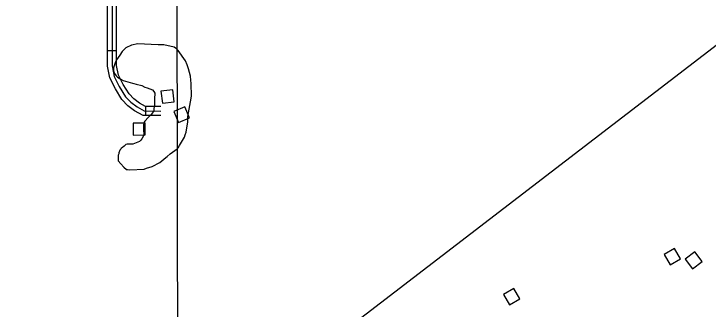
# Model space of a CAD drawing. Extents: x 3329297 to 3367176, y 649250 to 674653.
# Drawn here: x 3353911 to 3356232, y 659456 to 660442 of the extents above; entities that cross this region are included whole.
import ezdxf

# ---------------------------------------------------------------- set-up
doc = ezdxf.new("R2010")
doc.units = 0
for name, color, linetype in [('V-BLDG-OTLN', 7, 'Continuous'), ('V-GRID-MAJR', 7, 'Continuous'), ('V-ROAD-CNTR', 7, 'Continuous'), ('V-SITE-VEGE', 7, 'Continuous'), ('V-TOPO-SHOR', 7, 'Continuous')]:
    doc.layers.add(name, color=color, linetype=linetype)

msp = doc.modelspace()

# ---------------------------------------------------------------- linework, layer by layer
at = {"layer": 'V-BLDG-OTLN'}
for points in [[(3354402.4, 660183.2), (3354407.4, 660143.5), (3354447.1, 660148.5), (3354442.1, 660188.2)], [(3354445.7, 660116.1), (3354461.3, 660079.3), (3354498.1, 660094.8), (3354482.6, 660131.7)], [(3354349.4, 660077.3), (3354309.4, 660076.6), (3354310.1, 660036.6), (3354350.1, 660037.3)], [(3356105.3, 659603.3), (3356139.7, 659623.8), (3356119.2, 659658.1), (3356084.8, 659637.7)], [(3356179.8, 659590.7), (3356211.8, 659614.8), (3356187.8, 659646.7), (3356155.8, 659622.7)], [(3355568.4, 659469.8), (3355602.7, 659490.3), (3355582.3, 659524.7), (3355547.9, 659504.2)]]:
    msp.add_lwpolyline(points, close=True, dxfattribs=at)
at = {"layer": 'V-GRID-MAJR'}
msp.add_spline([(3354468.6, 654671.8), (3354456.2, 660730.1), (3354443.9, 666791.6), (3354431.5, 672853), (3354431.5, 672856)], degree=3, dxfattribs=at)
at = {"layer": 'V-ROAD-CNTR'}
for p, q in [((3354224, 660319.5), (3354254, 660319.4)), ((3354352.3, 660102.4), (3354352.4, 660132.4))]:
    msp.add_line(p, q, dxfattribs=at)
for points in [[(3354204.1, 661390), (3354219.9, 661338.7), (3354228.3, 661291), (3354235.9, 661159), (3354240.2, 660963.2), (3354238.9, 660268.4), (3354246.1, 660232.6), (3354263, 660198.8), (3354284.2, 660165.3), (3354301.6, 660146.5), (3354322.5, 660131), (3354346.7, 660117.5), (3354402.3, 660117.2)], [(3354402.3, 660102.2), (3354342.7, 660102.5), (3354314.3, 660118.4), (3354291.6, 660135.2), (3354272.2, 660156.1), (3354250, 660191.4), (3354231.8, 660227.7), (3354223.9, 660267), (3354225.2, 660963.1), (3354220.9, 661158.4), (3354213.4, 661289.2), (3354205.3, 661335.2), (3354193.8, 661372.2)], [(3354402.4, 660132.2), (3354350.6, 660132.4), (3354330.7, 660143.6), (3354311.7, 660157.7), (3354296.1, 660174.5), (3354276.1, 660206.2), (3354260.4, 660237.5), (3354253.9, 660269.9), (3354255.2, 660963.4), (3354250.9, 661159.6), (3354243.2, 661292.7), (3354234.5, 661342.3), (3354223.3, 661378.6)]]:
    msp.add_lwpolyline(points, dxfattribs=at)
at = {"layer": 'V-SITE-VEGE'}
msp.add_lwpolyline([(3354268.7, 659941.3), (3354277.9, 659930.3), (3354287.1, 659922.3), (3354290.2, 659922.3), (3354298, 659920.6), (3354346.4, 659923), (3354354.3, 659926), (3354373.1, 659932), (3354398.3, 659945.6), (3354418.8, 659962.5), (3354423.5, 659965.5), (3354433, 659974.7), (3354456.7, 659991.5), (3354459.9, 659994.6), (3354464.7, 660002.3), (3354480.7, 660030.2), (3354483.9, 660037.9), (3354487.2, 660047.2), (3354492.4, 660081.5), (3354492.6, 660098.7), (3354501.2, 660148.5), (3354504.6, 660167.1), (3354503.7, 660209.3), (3354502.3, 660220.2), (3354500.9, 660234.3), (3354495.1, 660257.8), (3354490.6, 660271.9), (3354484.5, 660284.5), (3354460.1, 660319.2), (3354454, 660325.5), (3354446.2, 660330.3), (3354412, 660338.6), (3354393.3, 660338.9), (3354369.9, 660339.2), (3354324.7, 660341.5), (3354304.3, 660337.1), (3354285.5, 660328), (3354272.8, 660315.8), (3354264.8, 660303.4), (3354253.7, 660288), (3354250.5, 660281.8), (3354243.9, 660261.6), (3354243.8, 660253.8), (3354245.2, 660246), (3354246.7, 660242.8), (3354252.9, 660234.9), (3354257.5, 660230.2), (3354268.3, 660223.8), (3354276, 660219), (3354307.1, 660210.7), (3354311.8, 660209.1), (3354319.5, 660207.4), (3354338.2, 660202.4), (3354349, 660197.6), (3354356.8, 660194.3), (3354373.9, 660187.8), (3354378.5, 660183.1), (3354381.5, 660176.8), (3354381.2, 660158.1), (3354380.8, 660131.6), (3354379.2, 660126.9), (3354379, 660117.5), (3354371.1, 660106.7), (3354366.3, 660102.1), (3354360, 660096), (3354348.9, 660083.7), (3354345.7, 660077.5), (3354344, 660069.7), (3354343.7, 660051), (3354345.1, 660043.2), (3354345, 660036.9), (3354338.6, 660024.5), (3354335.4, 660019.9), (3354330.7, 660015.3), (3354308.7, 660006.3), (3354293.1, 660006.5), (3354290, 660006.5), (3354285.3, 660005.1), (3354279, 660000.5), (3354274.2, 659995.9), (3354269.5, 659992.8), (3354267.9, 659989.7), (3354264.7, 659986.6), (3354261.4, 659977.3), (3354261.4, 659974.2), (3354259.8, 659969.6), (3354259.7, 659964.9), (3354259.5, 659952.4), (3354259.5, 659950.8)], close=True, dxfattribs=at)
at = {"layer": 'V-TOPO-SHOR'}
msp.add_lwpolyline([(3352560.4, 659261.1), (3353184.4, 659140.1), (3354146.9, 659103.4), (3354676.3, 659123.6), (3356675.4, 660657.8), (3357924.8, 661661.2)], dxfattribs=at)

doc.saveas('drawing.dxf')
